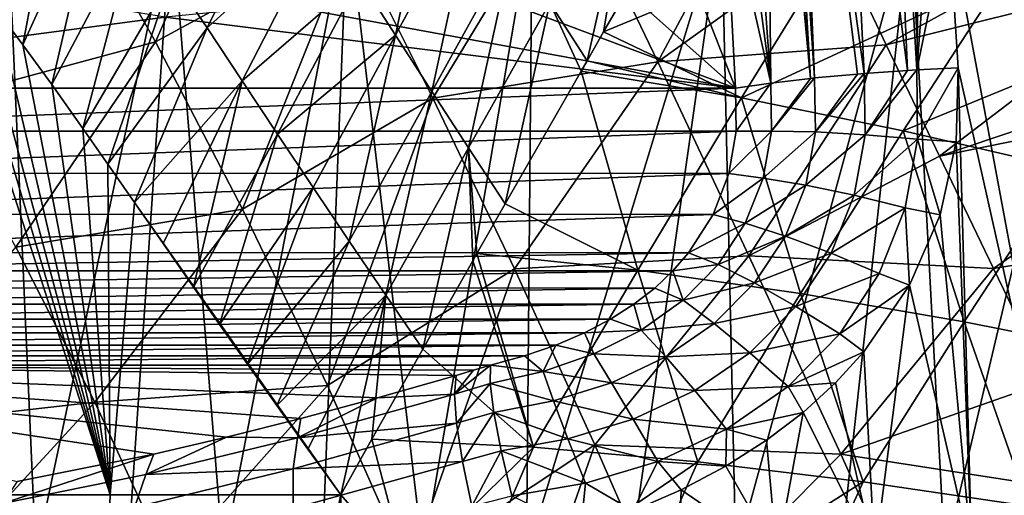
# Model space of a CAD drawing. Header units: metres. Extents: x -62 to 150, y -92 to 92.
# Tile 482 of 656: x -4.77 to 1.83, y 47.42 to 50.61. Entities that reach past the tile are written whole.
import ezdxf

# ---------------------------------------------------------------- set-up
doc = ezdxf.new("R2010")
doc.units = ezdxf.units.M
doc.layers.add('solid_500615', color=7, linetype='CONTINUOUS')

msp = doc.modelspace()

# ---------------------------------------------------------------- linework, layer by layer
at = {"layer": 'solid_500615'}
for points in [[(1.013148, 54.182587, -8.265422), (1.245971, 50.272236, -8.52552), (1.30519, 54.371986, -8.239144)], [(1.245971, 50.272236, -8.52552), (1.402674, 52.284706, -8.355232), (1.30519, 54.371986, -8.239144)], [(1.013148, 54.182587, -8.265422), (0.710755, 53.936958, -8.231512), (1.184412, 50.268528, -8.523951)], [(1.013148, 54.182587, -8.265422), (1.184412, 50.268528, -8.523951), (1.245971, 50.272236, -8.52552)], [(0.710755, 53.936958, -8.231512), (0.416454, 53.65292, -8.131313), (0.892798, 50.248058, -8.481494)], [(0.710755, 53.936958, -8.231512), (0.892798, 50.248058, -8.481494), (1.184412, 50.268528, -8.523951)], [(0.416454, 53.65292, -8.131313), (0.34138, 53.468693, -8.096354), (0.56043, 50.218277, -8.355413)], [(0.416454, 53.65292, -8.131313), (0.848548, 50.244514, -8.469791), (0.892798, 50.248058, -8.481494)], [(0.416454, 53.65292, -8.131313), (0.56043, 50.218277, -8.355413), (0.848548, 50.244514, -8.469791)], [(0.34138, 53.468693, -8.096354), (0.268257, 53.285809, -8.055845), (0.533986, 50.215565, -8.341236)], [(0.34138, 53.468693, -8.096354), (0.533986, 50.215565, -8.341236), (0.56043, 50.218277, -8.355413)], [(0.049797, 53.225864, -7.876814), (0.267664, 50.184582, -8.154412), (0.231378, 53.44949, -8.0255)], [(0.533986, 50.215565, -8.341236), (0.249736, 53.368855, -8.040702), (0.231378, 53.44949, -8.0255)], [(0.267664, 50.184582, -8.154412), (0.533986, 50.215565, -8.341236), (0.231378, 53.44949, -8.0255)], [(0.533986, 50.215565, -8.341236), (0.268257, 53.285809, -8.055845), (0.249736, 53.368855, -8.040702)], [(0.049797, 53.225864, -7.876814), (-0.109648, 52.999348, -7.688917), (0.267664, 50.184582, -8.154412)], [(0.267664, 50.184582, -8.154412), (-0.109648, 52.999348, -7.688917), (-0.043856, 51.552643, -7.782877)], [(1.245971, 50.272236, -8.52552), (1.458846, 51.29966, -8.422899), (1.402674, 52.284706, -8.355232)], [(-3.085599, 52.204002, -14.165215), (-3.858089, 50.460487, -13.523908), (-4.450882, 51.504864, -14.152451)], [(-3.085599, 52.204002, -14.165215), (-2.544218, 51.174686, -13.556863), (-3.858089, 50.460487, -13.523908)], [(0.031869, 50.14901, -7.891024), (-0.748988, 52.147213, -6.775845), (-1.452084, 51.472713, -5.771719)], [(0.031869, 50.14901, -7.891024), (-0.043856, 51.552643, -7.782877), (-0.748988, 52.147213, -6.775845)], [(-4.469901, 51.908867, 10.995958), (-4.925677, 50.679478, 10.848413), (-4.746583, 50.439903, 10.952049)], [(-4.225344, 51.58363, 11.120434), (-4.469901, 51.908867, 10.995958), (-4.746583, 50.439903, 10.952049)], [(-1.954065, 51.90173, 12.181271), (-2.489429, 50.881371, 11.870982), (-2.247622, 50.504417, 11.951022)], [(-1.706663, 51.50692, 12.243981), (-1.954065, 51.90173, 12.181271), (-2.247622, 50.504417, 11.951022)], [(0.351945, 51.898689, -12.849469), (-0.490679, 50.325504, -12.795632), (-1.091128, 51.578316, -13.283378)], [(0.351945, 51.898689, -12.849469), (0.692469, 51.175976, -12.57842), (-0.490679, 50.325504, -12.795632)], [(2.491004, 51.878216, 14.198693), (1.832152, 50.903801, 13.554794), (2.907229, 50.584183, 13.850957)], [(-2.975327, 51.633179, 11.697918), (-3.747657, 50.903011, 11.350934), (-3.511456, 50.553238, 11.458801)], [(-2.731452, 51.257927, 11.786852), (-2.975327, 51.633179, 11.697918), (-3.511456, 50.553238, 11.458801)], [(-0.666363, 51.652309, 12.713816), (-1.213002, 50.722706, 12.358056), (-0.964288, 50.333565, 12.410049)], [(-0.666363, 51.652309, 12.713816), (-0.964288, 50.333565, 12.410049), (-0.853261, 50.526653, 12.470955)], [(-0.666363, 51.652309, 12.713816), (-0.853261, 50.526653, 12.470955), (-0.425349, 51.267735, 12.745864)], [(-4.225344, 51.58363, 11.120434), (-4.746583, 50.439903, 10.952049), (-4.553342, 50.174183, 11.061031)], [(-3.985123, 51.247356, 11.238434), (-4.225344, 51.58363, 11.120434), (-4.553342, 50.174183, 11.061031)], [(-1.091128, 51.578316, -13.283378), (-1.997383, 50.082115, -13.077528), (-2.544218, 51.174686, -13.556863)], [(-1.091128, 51.578316, -13.283378), (-0.490679, 50.325504, -12.795632), (-1.997383, 50.082115, -13.077528)], [(0.267664, 50.184582, -8.154412), (-0.043856, 51.552643, -7.782877), (0.031869, 50.14901, -7.891024)], [(-4.450882, 51.504864, -14.152451), (-5.3471, 50.059067, -13.492128), (-5.915849, 50.962948, -14.077166)], [(-4.450882, 51.504864, -14.152451), (-3.858089, 50.460487, -13.523908), (-5.3471, 50.059067, -13.492128)], [(-1.706663, 51.50692, 12.243981), (-2.247622, 50.504417, 11.951022), (-2.004775, 50.127628, 12.027406)], [(-1.460055, 51.113869, 12.302802), (-1.706663, 51.50692, 12.243981), (-2.004775, 50.127628, 12.027406)], [(0.031869, 50.14901, -7.891024), (-1.452084, 51.472713, -5.771719), (-2.204866, 50.987991, -4.696635)], [(-0.320895, 51.447865, 12.82296), (-0.425349, 51.267735, 12.745864), (-0.853261, 50.526653, 12.470955)], [(0.754683, 51.194382, 13.2107), (-0.320895, 51.447865, 12.82296), (-0.853261, 50.526653, 12.470955)], [(2.784778, 51.403328, -11.766229), (1.041736, 50.440044, -12.358892), (0.692469, 51.175976, -12.57842)], [(2.784778, 51.403328, -11.766229), (3.025842, 50.935818, -11.64985), (1.041736, 50.440044, -12.358892)], [(-4.848796, 51.310398, 7.039004), (-4.659676, 47.019325, 7.687051), (-5.247125, 47.019325, 7.2987)], [(-3.750656, 51.310398, 7.680559), (-4.659676, 47.019325, 7.687051), (-4.848796, 51.310398, 7.039004)], [(-3.750656, 51.310398, 7.680559), (-4.04363, 47.019325, 8.028225), (-4.659676, 47.019325, 7.687051)], [(-3.750656, 51.310398, 7.680559), (-3.402767, 47.019325, 8.320127), (-4.04363, 47.019325, 8.028225)], [(-2.569476, 51.310398, 8.152067), (-3.402767, 47.019325, 8.320127), (-3.750656, 51.310398, 7.680559)], [(-2.569476, 51.310398, 8.152067), (-2.74102, 47.019325, 8.560966), (-3.402767, 47.019325, 8.320127)], [(-2.569476, 51.310398, 8.152067), (-2.062451, 47.019325, 8.749265), (-2.74102, 47.019325, 8.560966)], [(-1.331408, 51.310398, 8.443089), (-2.062451, 47.019325, 8.749265), (-2.569476, 51.310398, 8.152067)], [(-1.331408, 51.310398, 8.443089), (-1.371224, 47.019325, 8.883866), (-2.062451, 47.019325, 8.749265)], [(-0.063862, 51.310398, 8.547182), (-0.671582, 47.019325, 8.963945), (-1.371224, 47.019325, 8.883866)], [(-0.063862, 51.310398, 8.547182), (-1.371224, 47.019325, 8.883866), (-1.331408, 51.310398, 8.443089)], [(-0.063862, 51.310398, 8.547182), (0.032182, 47.019325, 8.98901), (-0.671582, 47.019325, 8.963945)], [(1.205097, 51.310398, 8.462041), (0.032182, 47.019325, 8.98901), (-0.063862, 51.310398, 8.547182)], [(1.205097, 51.310398, 8.462041), (0.735749, 47.019325, 8.958907), (0.032182, 47.019325, 8.98901)], [(1.205097, 51.310398, 8.462041), (1.4348, 47.019325, 8.87382), (0.735749, 47.019325, 8.958907)], [(2.447375, 51.310398, 8.189551), (1.4348, 47.019325, 8.87382), (1.205097, 51.310398, 8.462041)], [(1.245971, 50.272236, -8.52552), (1.524213, 50.286366, -8.500912), (1.458846, 51.29966, -8.422899)], [(2.447375, 51.310398, 8.189551), (2.125046, 47.019325, 8.734273), (1.4348, 47.019325, 8.87382)], [(2.693384, 51.310398, -8.111972), (1.458846, 51.29966, -8.422899), (2.257066, 47.019325, -8.701092)], [(1.458846, 51.29966, -8.422899), (1.524213, 50.286366, -8.500912), (2.257066, 47.019325, -8.701092)], [(-7.344656, 51.234447, 2.643744), (-7.404238, 50.149006, 2.728837), (-4.592175, 50.759132, -1.287206)], [(-5.392273, 51.258167, 10.566984), (-5.634453, 47.425259, 10.893061), (-4.160687, 47.425251, 11.53666)], [(-5.247349, 51.087563, 10.656065), (-5.392273, 51.258167, 10.566984), (-4.160687, 47.425251, 11.53666)], [(-3.985123, 51.247356, 11.238434), (-4.553342, 50.174183, 11.061031), (-4.344553, 49.880123, 11.175494)], [(-3.747657, 50.903011, 11.350934), (-3.985123, 51.247356, 11.238434), (-4.344553, 49.880123, 11.175494)], [(-2.731452, 51.257927, 11.786852), (-3.511456, 50.553238, 11.458801), (-3.275413, 50.199413, 11.562465)], [(-2.489429, 50.881371, 11.870982), (-2.731452, 51.257927, 11.786852), (-3.275413, 50.199413, 11.562465)], [(-2.544218, 51.174686, -13.556863), (-3.273324, 49.33989, -13.035597), (-3.858089, 50.460487, -13.523908)], [(-2.544218, 51.174686, -13.556863), (-1.997383, 50.082115, -13.077528), (-3.273324, 49.33989, -13.035597)], [(0.754683, 51.194382, 13.2107), (-0.853261, 50.526653, 12.470955), (0.071531, 50.084949, 12.735274)], [(0.692469, 51.175976, -12.57842), (1.041736, 50.440044, -12.358892), (-0.490679, 50.325504, -12.795632)], [(1.832152, 50.903801, 13.554794), (0.754683, 51.194382, 13.2107), (0.071531, 50.084949, 12.735274)], [(-1.460055, 51.113869, 12.302802), (-2.004775, 50.127628, 12.027406), (-1.760016, 49.751244, 12.100284)], [(-1.213002, 50.722706, 12.358056), (-1.460055, 51.113869, 12.302802), (-1.760016, 49.751244, 12.100284)], [(-5.092513, 50.895443, 10.749612), (-5.247349, 51.087563, 10.656065), (-4.160687, 47.425251, 11.53666)], [(0.031869, 50.14901, -7.891024), (-2.204866, 50.987991, -4.696635), (-2.990662, 50.703857, -3.574402)], [(-4.925677, 50.679478, 10.848413), (-5.092513, 50.895443, 10.749612), (-4.160687, 47.425251, 11.53666)], [(-3.747657, 50.903011, 11.350934), (-4.344553, 49.880123, 11.175494), (-4.177212, 49.641071, 11.26469)], [(-3.511456, 50.553238, 11.458801), (-3.747657, 50.903011, 11.350934), (-4.177212, 49.641071, 11.26469)], [(1.832152, 50.903801, 13.554794), (0.071531, 50.084949, 12.735274), (1.154933, 49.8652, 13.044657)], [(3.025842, 50.935818, -11.64985), (1.39831, 49.69397, -12.191533), (1.041736, 50.440044, -12.358892)], [(2.907229, 50.584183, 13.850957), (1.832152, 50.903801, 13.554794), (1.154933, 49.8652, 13.044657)], [(3.025842, 50.935818, -11.64985), (3.333785, 50.346691, -11.532479), (1.39831, 49.69397, -12.191533)], [(-2.489429, 50.881371, 11.870982), (-3.275413, 50.199413, 11.562465), (-3.038512, 49.842587, 11.662246)], [(-2.247622, 50.504417, 11.951022), (-2.489429, 50.881371, 11.870982), (-3.038512, 49.842587, 11.662246)], [(-7.404238, 50.149006, 2.728837), (-3.792647, 50.626839, -2.42905), (-4.592175, 50.759132, -1.287206)], [(0.031869, 50.14901, -7.891024), (-2.990662, 50.703857, -3.574402), (-3.792647, 50.626839, -2.42905)], [(-1.213002, 50.722706, 12.358056), (-1.760016, 49.751244, 12.100284), (-1.512493, 49.375481, 12.169793)], [(-1.213002, 50.722706, 12.358056), (-1.512493, 49.375481, 12.169793), (-1.004531, 50.263496, 12.389009)], [(-1.213002, 50.722706, 12.358056), (-1.004531, 50.263496, 12.389009), (-0.964288, 50.333565, 12.410049)], [(-4.746583, 50.439903, 10.952049), (-4.925677, 50.679478, 10.848413), (-4.160687, 47.425251, 11.53666)], [(-7.404238, 50.149006, 2.728837), (0.031869, 50.14901, -7.891024), (-3.792647, 50.626839, -2.42905)], [(2.907229, 50.584183, 13.850957), (1.154933, 49.8652, 13.044657), (2.23907, 49.613247, 13.311313)], [(-3.511456, 50.553238, 11.458801), (-4.177212, 49.641071, 11.26469), (-3.997757, 49.383743, 11.357669)], [(-3.275413, 50.199413, 11.562465), (-3.511456, 50.553238, 11.458801), (-3.997757, 49.383743, 11.357669)], [(-2.247622, 50.504417, 11.951022), (-3.038512, 49.842587, 11.662246), (-2.799751, 49.483799, 11.758458)], [(-2.247622, 50.504417, 11.951022), (-2.799751, 49.483799, 11.758458), (-2.55837, 49.123718, 11.851255)], [(-2.004775, 50.127628, 12.027406), (-2.247622, 50.504417, 11.951022), (-2.55837, 49.123718, 11.851255)], [(-0.853261, 50.526653, 12.470955), (-0.964288, 50.333565, 12.410049), (0.071531, 50.084949, 12.735274)], [(-3.858089, 50.460487, -13.523908), (-4.794554, 49.083412, -13.018532), (-5.3471, 50.059067, -13.492128)], [(-3.858089, 50.460487, -13.523908), (-3.273324, 49.33989, -13.035597), (-4.794554, 49.083412, -13.018532)], [(-4.553342, 50.174183, 11.061031), (-4.746583, 50.439903, 10.952049), (-4.160687, 47.425251, 11.53666)], [(1.041736, 50.440044, -12.358892), (0.121205, 49.025799, -12.470114), (-0.490679, 50.325504, -12.795632)], [(1.041736, 50.440044, -12.358892), (1.39831, 49.69397, -12.191533), (0.121205, 49.025799, -12.470114)], [(-0.490679, 50.325504, -12.795632), (-1.451364, 48.939381, -12.731267), (-1.997383, 50.082115, -13.077528)], [(-0.490679, 50.325504, -12.795632), (0.121205, 49.025799, -12.470114), (-1.451364, 48.939381, -12.731267)], [(-0.964288, 50.333565, 12.410049), (-1.004531, 50.263496, 12.389009), (0.071531, 50.084949, 12.735274)], [(3.333785, 50.346691, -11.532479), (3.456227, 50.114864, -11.495158), (1.39831, 49.69397, -12.191533)], [(-1.004531, 50.263496, 12.389009), (-1.512493, 49.375481, 12.169793), (-0.623965, 48.93029, 12.408071)], [(0.071531, 50.084949, 12.735274), (-1.004531, 50.263496, 12.389009), (-0.623965, 48.93029, 12.408071)], [(0.566645, 49.85659, -8.398574), (0.848548, 50.244514, -8.469791), (0.56043, 50.218277, -8.355413)], [(0.566645, 49.85659, -8.398574), (0.892798, 50.248058, -8.481494), (0.848548, 50.244514, -8.469791)], [(0.899324, 49.838165, -8.526026), (0.892798, 50.248058, -8.481494), (0.566645, 49.85659, -8.398574)], [(0.899324, 49.838165, -8.526026), (1.184412, 50.268528, -8.523951), (0.892798, 50.248058, -8.481494)], [(0.899324, 49.838165, -8.526026), (1.245971, 50.272236, -8.52552), (1.184412, 50.268528, -8.523951)], [(1.251846, 49.808289, -8.571791), (1.245971, 50.272236, -8.52552), (0.899324, 49.838165, -8.526026)], [(1.251846, 49.808289, -8.571791), (1.524213, 50.286366, -8.500912), (1.245971, 50.272236, -8.52552)], [(1.251846, 49.808289, -8.571791), (1.511214, 49.790787, -8.550728), (1.524213, 50.286366, -8.500912)], [(1.524213, 50.286366, -8.500912), (1.511214, 49.790787, -8.550728), (1.61497, 47.019325, -8.842806)], [(1.524213, 50.286366, -8.500912), (1.61497, 47.019325, -8.842806), (2.257066, 47.019325, -8.701092)], [(-4.344553, 49.880123, 11.175494), (-4.553342, 50.174183, 11.061031), (-4.160687, 47.425251, 11.53666)], [(-3.275413, 50.199413, 11.562465), (-3.997757, 49.383743, 11.357669), (-3.806717, 49.109024, 11.453659)], [(-3.275413, 50.199413, 11.562465), (-3.806717, 49.109024, 11.453659), (-3.602936, 48.816017, 11.552649)], [(-3.038512, 49.842587, 11.662246), (-3.275413, 50.199413, 11.562465), (-3.602936, 48.816017, 11.552649)], [(0.267664, 50.184582, -8.154412), (0.031869, 50.14901, -7.891024), (0.035456, 49.861801, -7.932291)], [(0.272625, 49.862514, -8.196644), (0.267664, 50.184582, -8.154412), (0.035456, 49.861801, -7.932291)], [(0.272625, 49.862514, -8.196644), (0.533986, 50.215565, -8.341236), (0.267664, 50.184582, -8.154412)], [(0.272625, 49.862514, -8.196644), (0.56043, 50.218277, -8.355413), (0.533986, 50.215565, -8.341236)], [(0.566645, 49.85659, -8.398574), (0.56043, 50.218277, -8.355413), (0.272625, 49.862514, -8.196644)], [(-7.441608, 49.862926, 2.746349), (0.031869, 50.14901, -7.891024), (-7.404238, 50.149006, 2.728837)], [(-7.441608, 49.862926, 2.746349), (0.035456, 49.861801, -7.932291), (0.031869, 50.14901, -7.891024)], [(-2.004775, 50.127628, 12.027406), (-2.55837, 49.123718, 11.851255), (-2.31386, 48.762669, 11.940636)], [(-1.760016, 49.751244, 12.100284), (-2.004775, 50.127628, 12.027406), (-2.31386, 48.762669, 11.940636)], [(3.456227, 50.114864, -11.495158), (1.760725, 48.940784, -12.0768), (1.39831, 49.69397, -12.191533)], [(3.456227, 50.114864, -11.495158), (3.897436, 49.290291, -11.402811), (1.760725, 48.940784, -12.0768)], [(-1.997383, 50.082115, -13.077528), (-2.704348, 48.158012, -12.693896), (-3.273324, 49.33989, -13.035597)], [(-1.997383, 50.082115, -13.077528), (-1.451364, 48.939381, -12.731267), (-2.704348, 48.158012, -12.693896)], [(0.071531, 50.084949, 12.735274), (-0.623965, 48.93029, 12.408071), (0.467498, 48.774815, 12.67523)], [(1.154933, 49.8652, 13.044657), (0.071531, 50.084949, 12.735274), (0.467498, 48.774815, 12.67523)], [(-7.441608, 49.862926, 2.746349), (-7.493969, 49.579945, 2.712857), (0.035456, 49.861801, -7.932291)], [(-7.493969, 49.579945, 2.712857), (-0.014455, 49.57774, -7.970139), (0.035456, 49.861801, -7.932291)], [(-4.177212, 49.641071, 11.26469), (-4.344553, 49.880123, 11.175494), (-4.160687, 47.425251, 11.53666)], [(-3.038512, 49.842587, 11.662246), (-3.602936, 48.816017, 11.552649), (-3.428167, 48.566143, 11.634656)], [(-2.799751, 49.483799, 11.758458), (-3.038512, 49.842587, 11.662246), (-3.428167, 48.566143, 11.634656)], [(0.272625, 49.862514, -8.196644), (0.035456, 49.861801, -7.932291), (-0.014455, 49.57774, -7.970139)], [(0.215576, 49.545952, -8.238751), (0.272625, 49.862514, -8.196644), (-0.014455, 49.57774, -7.970139)], [(0.566645, 49.85659, -8.398574), (0.272625, 49.862514, -8.196644), (0.215576, 49.545952, -8.238751)], [(0.502308, 49.499584, -8.445862), (0.566645, 49.85659, -8.398574), (0.215576, 49.545952, -8.238751)], [(1.154933, 49.8652, 13.044657), (0.467498, 48.774815, 12.67523), (1.562755, 48.58461, 12.904775)], [(0.899324, 49.838165, -8.526026), (0.566645, 49.85659, -8.398574), (0.502308, 49.499584, -8.445862)], [(0.826177, 49.432533, -8.579549), (0.899324, 49.838165, -8.526026), (0.502308, 49.499584, -8.445862)], [(1.251846, 49.808289, -8.571791), (0.899324, 49.838165, -8.526026), (0.826177, 49.432533, -8.579549)], [(2.23907, 49.613247, 13.311313), (1.154933, 49.8652, 13.044657), (1.562755, 48.58461, 12.904775)], [(1.168866, 49.348595, -8.632254), (1.251846, 49.808289, -8.571791), (0.826177, 49.432533, -8.579549)], [(1.168866, 49.348595, -8.632254), (1.402848, 49.301762, -8.618313), (1.251846, 49.808289, -8.571791)], [(1.251846, 49.808289, -8.571791), (1.402848, 49.301762, -8.618313), (1.511214, 49.790787, -8.550728)], [(1.511214, 49.790787, -8.550728), (1.402848, 49.301762, -8.618313), (1.61497, 47.019325, -8.842806)], [(-1.760016, 49.751244, 12.100284), (-2.31386, 48.762669, 11.940636), (-2.065725, 48.400955, 12.026588)], [(-1.760016, 49.751244, 12.100284), (-2.065725, 48.400955, 12.026588), (-1.730025, 48.993202, 12.101723)], [(-1.760016, 49.751244, 12.100284), (-1.730025, 48.993202, 12.101723), (-1.702633, 49.041405, 12.109452)], [(-1.760016, 49.751244, 12.100284), (-1.702633, 49.041405, 12.109452), (-1.512493, 49.375481, 12.169793)], [(-3.997757, 49.383743, 11.357669), (-4.177212, 49.641071, 11.26469), (-4.160687, 47.425251, 11.53666)], [(1.39831, 49.69397, -12.191533), (1.760725, 48.940784, -12.0768), (0.121205, 49.025799, -12.470114)], [(-7.493969, 49.579945, 2.712857), (-7.558691, 49.306404, 2.624855), (-0.014455, 49.57774, -7.970139)], [(-7.558691, 49.306404, 2.624855), (-0.12003, 49.30368, -8.000867), (-0.014455, 49.57774, -7.970139)], [(0.215576, 49.545952, -8.238751), (-0.014455, 49.57774, -7.970139), (-0.12003, 49.30368, -8.000867)], [(2.23907, 49.613247, 13.311313), (1.562755, 48.58461, 12.904775), (2.655823, 48.367596, 13.091365)], [(0.09596, 49.244904, -8.27646), (0.215576, 49.545952, -8.238751), (-0.12003, 49.30368, -8.000867)], [(0.502308, 49.499584, -8.445862), (0.215576, 49.545952, -8.238751), (0.09596, 49.244904, -8.27646)], [(-2.799751, 49.483799, 11.758458), (-3.428167, 48.566143, 11.634656), (-3.241666, 48.301517, 11.719215)], [(-2.55837, 49.123718, 11.851255), (-2.799751, 49.483799, 11.758458), (-3.241666, 48.301517, 11.719215)], [(0.366042, 49.158642, -8.492958), (0.502308, 49.499584, -8.445862), (0.09596, 49.244904, -8.27646)], [(0.826177, 49.432533, -8.579549), (0.502308, 49.499584, -8.445862), (0.366042, 49.158642, -8.492958)], [(-3.997757, 49.383743, 11.357669), (-4.160687, 47.425251, 11.53666), (-2.61533, 47.425236, 11.981901)], [(-3.806717, 49.109024, 11.453659), (-3.997757, 49.383743, 11.357669), (-2.61533, 47.425236, 11.981901)], [(-1.512493, 49.375481, 12.169793), (-1.702633, 49.041405, 12.109452), (-0.623965, 48.93029, 12.408071)], [(0.67136, 49.044155, -8.637629), (0.826177, 49.432533, -8.579549), (0.366042, 49.158642, -8.492958)], [(1.168866, 49.348595, -8.632254), (0.826177, 49.432533, -8.579549), (0.67136, 49.044155, -8.637629)], [(-3.273324, 49.33989, -13.035597), (-4.265098, 48.046616, -12.663771), (-4.794554, 49.083412, -13.018532)], [(-3.273324, 49.33989, -13.035597), (-2.704348, 48.158012, -12.693896), (-4.265098, 48.046616, -12.663771)], [(0.994646, 48.907913, -8.702291), (1.168866, 49.348595, -8.632254), (0.67136, 49.044155, -8.637629)], [(0.994646, 48.907913, -8.702291), (1.197252, 48.828964, -8.698848), (1.168866, 49.348595, -8.632254)], [(1.168866, 49.348595, -8.632254), (1.197252, 48.828964, -8.698848), (1.402848, 49.301762, -8.618313)], [(-7.558691, 49.306404, 2.624855), (-7.631117, 49.048538, 2.477541), (-0.12003, 49.30368, -8.000867)], [(-7.631117, 49.048538, 2.477541), (-0.283705, 49.046196, -8.018348), (-0.12003, 49.30368, -8.000867)], [(0.09596, 49.244904, -8.27646), (-0.12003, 49.30368, -8.000867), (-0.283705, 49.046196, -8.018348)], [(-0.084347, 48.96944, -8.30326), (0.09596, 49.244904, -8.27646), (-0.283705, 49.046196, -8.018348)], [(0.366042, 49.158642, -8.492958), (0.09596, 49.244904, -8.27646), (-0.084347, 48.96944, -8.30326)], [(1.402848, 49.301762, -8.618313), (1.197252, 48.828964, -8.698848), (1.61497, 47.019325, -8.842806)], [(1.760725, 48.940784, -12.0768), (3.897436, 49.290291, -11.402811), (2.127515, 48.183533, -12.015159)], [(-2.55837, 49.123718, 11.851255), (-3.241666, 48.301517, 11.719215), (-3.044173, 48.023129, 11.805547)], [(-2.31386, 48.762669, 11.940636), (-2.55837, 49.123718, 11.851255), (-3.044173, 48.023129, 11.805547)], [(0.159276, 48.846043, -8.532757), (0.366042, 49.158642, -8.492958), (-0.084347, 48.96944, -8.30326)], [(0.67136, 49.044155, -8.637629), (0.366042, 49.158642, -8.492958), (0.159276, 48.846043, -8.532757)], [(-7.631117, 49.048538, 2.477541), (-7.667903, 48.926968, 2.378763), (-0.283705, 49.046196, -8.018348)], [(-7.667903, 48.926968, 2.378763), (-0.389033, 48.925102, -8.019053), (-0.283705, 49.046196, -8.018348)], [(-4.794554, 49.083412, -13.018532), (-4.265098, 48.046616, -12.663771), (-5.784439, 47.873081, -12.476257)], [(-3.602936, 48.816017, 11.552649), (-3.806717, 49.109024, 11.453659), (-2.61533, 47.425236, 11.981901)], [(-0.084347, 48.96944, -8.30326), (-0.283705, 49.046196, -8.018348), (-0.389033, 48.925102, -8.019053)], [(0.43611, 48.687618, -8.692487), (0.67136, 49.044155, -8.637629), (0.159276, 48.846043, -8.532757)], [(0.994646, 48.907913, -8.702291), (0.67136, 49.044155, -8.637629), (0.43611, 48.687618, -8.692487)], [(-1.730025, 48.993202, 12.101723), (-2.065725, 48.400955, 12.026588), (-1.323115, 47.745094, 12.231558)], [(-1.702633, 49.041405, 12.109452), (-1.730025, 48.993202, 12.101723), (-1.323115, 47.745094, 12.231558)], [(-0.623965, 48.93029, 12.408071), (-1.702633, 49.041405, 12.109452), (-1.323115, 47.745094, 12.231558)], [(0.121205, 49.025799, -12.470114), (-0.91249, 47.760342, -12.520527), (-1.451364, 48.939381, -12.731267)], [(0.121205, 49.025799, -12.470114), (0.736239, 47.69685, -12.310805), (-0.91249, 47.760342, -12.520527)], [(1.760725, 48.940784, -12.0768), (0.736239, 47.69685, -12.310805), (0.121205, 49.025799, -12.470114)], [(-7.667903, 48.926968, 2.378763), (-7.70418, 48.811493, 2.262727), (-0.389033, 48.925102, -8.019053)], [(-7.70418, 48.811493, 2.262727), (-0.510221, 48.810188, -8.013358), (-0.389033, 48.925102, -8.019053)], [(-1.451364, 48.939381, -12.731267), (-2.158596, 46.931732, -12.501181), (-2.704348, 48.158012, -12.693896)], [(-1.451364, 48.939381, -12.731267), (-0.91249, 47.760342, -12.520527), (-2.158596, 46.931732, -12.501181)], [(-0.623965, 48.93029, 12.408071), (-1.323115, 47.745094, 12.231558), (-0.221585, 47.64661, 12.449581)], [(0.467498, 48.774815, 12.67523), (-0.623965, 48.93029, 12.408071), (-0.221585, 47.64661, 12.449581)], [(-0.319974, 48.728317, -8.311801), (-0.389033, 48.925102, -8.019053), (-0.510221, 48.810188, -8.013358)], [(-0.319974, 48.728317, -8.311801), (-0.084347, 48.96944, -8.30326), (-0.389033, 48.925102, -8.019053)], [(0.159276, 48.846043, -8.532757), (-0.084347, 48.96944, -8.30326), (-0.319974, 48.728317, -8.311801)], [(1.760725, 48.940784, -12.0768), (2.127515, 48.183533, -12.015159), (0.736239, 47.69685, -12.310805)], [(-0.111996, 48.573269, -8.556665), (0.159276, 48.846043, -8.532757), (-0.319974, 48.728317, -8.311801)], [(0.43611, 48.687618, -8.692487), (0.159276, 48.846043, -8.532757), (-0.111996, 48.573269, -8.556665)], [(0.730498, 48.503124, -8.773415), (0.994646, 48.907913, -8.702291), (0.43611, 48.687618, -8.692487)], [(0.730498, 48.503124, -8.773415), (1.197252, 48.828964, -8.698848), (0.994646, 48.907913, -8.702291)], [(-7.70418, 48.811493, 2.262727), (-7.736952, 48.703003, 2.125996), (-0.510221, 48.810188, -8.013358)], [(-7.736952, 48.703003, 2.125996), (-0.64966, 48.702118, -7.997319), (-0.510221, 48.810188, -8.013358)], [(-3.428167, 48.566143, 11.634656), (-3.602936, 48.816017, 11.552649), (-2.61533, 47.425236, 11.981901)], [(-0.319974, 48.728317, -8.311801), (-0.510221, 48.810188, -8.013358), (-0.64966, 48.702118, -7.997319)], [(0.730498, 48.503124, -8.773415), (0.892012, 48.384109, -8.783882), (1.197252, 48.828964, -8.698848)], [(1.197252, 48.828964, -8.698848), (0.892012, 48.384109, -8.783882), (0.964232, 47.019325, -8.937202)], [(1.197252, 48.828964, -8.698848), (0.964232, 47.019325, -8.937202), (1.61497, 47.019325, -8.842806)], [(-2.31386, 48.762669, 11.940636), (-3.044173, 48.023129, 11.805547), (-2.835481, 47.731026, 11.893247)], [(-2.31386, 48.762669, 11.940636), (-2.835481, 47.731026, 11.893247), (-2.61533, 47.425236, 11.981901)], [(-2.31386, 48.762669, 11.940636), (-2.61533, 47.425236, 11.981901), (-2.406503, 47.79689, 11.98737)], [(-2.31386, 48.762669, 11.940636), (-2.406503, 47.79689, 11.98737), (-2.065725, 48.400955, 12.026588)], [(-0.60213, 48.527618, -8.295171), (-0.319974, 48.728317, -8.311801), (-0.64966, 48.702118, -7.997319)], [(-0.111996, 48.573269, -8.556665), (-0.319974, 48.728317, -8.311801), (-0.60213, 48.527618, -8.295171)], [(0.467498, 48.774815, 12.67523), (-0.221585, 47.64661, 12.449581), (0.886691, 47.511543, 12.634947)], [(1.562755, 48.58461, 12.904775), (0.467498, 48.774815, 12.67523), (0.886691, 47.511543, 12.634947)], [(-7.736952, 48.703003, 2.125996), (-7.766867, 48.601978, 1.969729), (-0.64966, 48.702118, -7.997319)], [(-7.766867, 48.601978, 1.969729), (-0.806502, 48.601387, -7.971958), (-0.64966, 48.702118, -7.997319)], [(-0.60213, 48.527618, -8.295171), (-0.64966, 48.702118, -7.997319), (-0.806502, 48.601387, -7.971958)], [(0.127256, 48.377102, -8.734235), (0.43611, 48.687618, -8.692487), (-0.111996, 48.573269, -8.556665)], [(0.730498, 48.503124, -8.773415), (0.43611, 48.687618, -8.692487), (0.127256, 48.377102, -8.734235)], [(-7.766867, 48.601978, 1.969729), (-7.79118, 48.509888, 1.792498), (-0.806502, 48.601387, -7.971958)], [(-7.79118, 48.509888, 1.792498), (-0.98112, 48.509518, -7.934196), (-0.806502, 48.601387, -7.971958)], [(-0.60213, 48.527618, -8.295171), (-0.806502, 48.601387, -7.971958), (-0.98112, 48.509518, -7.934196)], [(1.562755, 48.58461, 12.904775), (0.886691, 47.511543, 12.634947), (1.994145, 47.34816, 12.781815)], [(2.655823, 48.367596, 13.091365), (1.562755, 48.58461, 12.904775), (1.994145, 47.34816, 12.781815)], [(-3.241666, 48.301517, 11.719215), (-3.428167, 48.566143, 11.634656), (-2.61533, 47.425236, 11.981901)], [(-0.919169, 48.369549, -8.248506), (-0.60213, 48.527618, -8.295171), (-0.98112, 48.509518, -7.934196)], [(-0.437041, 48.348858, -8.556006), (-0.60213, 48.527618, -8.295171), (-0.919169, 48.369549, -8.248506)], [(-0.437041, 48.348858, -8.556006), (-0.111996, 48.573269, -8.556665), (-0.60213, 48.527618, -8.295171)], [(0.127256, 48.377102, -8.734235), (-0.111996, 48.573269, -8.556665), (-0.437041, 48.348858, -8.556006)], [(-7.79118, 48.509888, 1.792498), (-7.806479, 48.427891, 1.592436), (-0.98112, 48.509518, -7.934196)], [(-7.806479, 48.427891, 1.592436), (-1.174092, 48.427696, -7.880176), (-0.98112, 48.509518, -7.934196)], [(-0.919169, 48.369549, -8.248506), (-0.98112, 48.509518, -7.934196), (-1.174092, 48.427696, -7.880176)], [(0.384248, 48.150906, -8.834466), (0.730498, 48.503124, -8.773415), (0.127256, 48.377102, -8.734235)], [(0.384248, 48.150906, -8.834466), (0.892012, 48.384109, -8.783882), (0.730498, 48.503124, -8.773415)], [(-7.806479, 48.427891, 1.592436), (-7.813069, 48.356064, 1.370828), (-1.174092, 48.427696, -7.880176)], [(-7.813069, 48.356064, 1.370828), (-1.384328, 48.355988, -7.810636), (-1.174092, 48.427696, -7.880176)], [(-2.065725, 48.400955, 12.026588), (-2.406503, 47.79689, 11.98737), (-1.323115, 47.745094, 12.231558)], [(-1.259596, 48.252308, -8.169614), (-1.174092, 48.427696, -7.880176), (-1.384328, 48.355988, -7.810636)], [(-1.259596, 48.252308, -8.169614), (-0.919169, 48.369549, -8.248506), (-1.174092, 48.427696, -7.880176)], [(0.384248, 48.150906, -8.834466), (0.700834, 48.175392, -8.824558), (0.892012, 48.384109, -8.783882)], [(0.892012, 48.384109, -8.783882), (0.700834, 48.175392, -8.824558), (0.964232, 47.019325, -8.937202)], [(-7.813069, 48.356064, 1.370828), (-7.810441, 48.294651, 1.128276), (-1.384328, 48.355988, -7.810636)], [(-1.384328, 48.355988, -7.810636), (-7.810441, 48.294651, 1.128276), (-1.611096, 48.294651, -7.725307)], [(-1.259596, 48.252308, -8.169614), (-1.384328, 48.355988, -7.810636), (-1.611096, 48.294651, -7.725307)], [(-0.801055, 48.176434, -8.524199), (-0.919169, 48.369549, -8.248506), (-1.259596, 48.252308, -8.169614)], [(-0.801055, 48.176434, -8.524199), (-0.437041, 48.348858, -8.556006), (-0.919169, 48.369549, -8.248506)], [(-0.242432, 48.123466, -8.752409), (-0.437041, 48.348858, -8.556006), (-0.801055, 48.176434, -8.524199)], [(-0.242432, 48.123466, -8.752409), (0.127256, 48.377102, -8.734235), (-0.437041, 48.348858, -8.556006)], [(0.384248, 48.150906, -8.834466), (0.127256, 48.377102, -8.734235), (-0.242432, 48.123466, -8.752409)], [(-1.726211, 48.259903, -7.710845), (-1.611096, 48.294651, -7.725307), (-7.810441, 48.294651, 1.128276)], [(-1.841329, 48.225586, -7.694518), (-1.726211, 48.259903, -7.710845), (-7.810441, 48.294651, 1.128276)], [(-2.368825, 48.074146, -7.594669), (-1.841329, 48.225586, -7.694518), (-7.810441, 48.294651, 1.128276)], [(-2.882137, 47.935795, -7.458602), (-2.368825, 48.074146, -7.594669), (-7.810441, 48.294651, 1.128276)], [(-3.381895, 47.81041, -7.285928), (-2.882137, 47.935795, -7.458602), (-7.810441, 48.294651, 1.128276)], [(-3.869041, 47.697819, -7.076062), (-3.381895, 47.81041, -7.285928), (-7.810441, 48.294651, 1.128276)], [(-4.783958, 47.515148, -6.557678), (-3.869041, 47.697819, -7.076062), (-7.810441, 48.294651, 1.128276)], [(-3.044173, 48.023129, 11.805547), (-3.241666, 48.301517, 11.719215), (-2.61533, 47.425236, 11.981901)], [(-1.853673, 48.100529, -8.023817), (-1.611096, 48.294651, -7.725307), (-1.726211, 48.259903, -7.710845)], [(-1.853673, 48.100529, -8.023817), (-1.612837, 48.171432, -8.058548), (-1.611096, 48.294651, -7.725307)], [(-1.853673, 48.100529, -8.023817), (-1.726211, 48.259903, -7.710845), (-1.841329, 48.225586, -7.694518)], [(-1.612837, 48.171432, -8.058548), (-1.259596, 48.252308, -8.169614), (-1.611096, 48.294651, -7.725307)], [(-1.189341, 48.054104, -8.457768), (-1.259596, 48.252308, -8.169614), (-1.612837, 48.171432, -8.058548)], [(-1.189341, 48.054104, -8.457768), (-0.801055, 48.176434, -8.524199), (-1.259596, 48.252308, -8.169614)], [(-1.853673, 48.100529, -8.023817), (-1.841329, 48.225586, -7.694518), (-2.368825, 48.074146, -7.594669)], [(-2.704348, 48.158012, -12.693896), (-3.764751, 46.961403, -12.430965), (-4.265098, 48.046616, -12.663771)], [(-2.704348, 48.158012, -12.693896), (-2.158596, 46.931732, -12.501181), (-3.764751, 46.961403, -12.430965)], [(-1.853673, 48.100529, -8.023817), (-1.83981, 47.904636, -8.318267), (-1.612837, 48.171432, -8.058548)], [(-1.83981, 47.904636, -8.318267), (-1.588517, 47.976192, -8.356139), (-1.612837, 48.171432, -8.058548)], [(-1.588517, 47.976192, -8.356139), (-1.189341, 48.054104, -8.457768), (-1.612837, 48.171432, -8.058548)], [(-0.655026, 47.931633, -8.73868), (-0.801055, 48.176434, -8.524199), (-1.189341, 48.054104, -8.457768)], [(-0.655026, 47.931633, -8.73868), (-0.242432, 48.123466, -8.752409), (-0.801055, 48.176434, -8.524199)], [(-0.029312, 47.864189, -8.87327), (-0.242432, 48.123466, -8.752409), (-0.655026, 47.931633, -8.73868)], [(-0.029312, 47.864189, -8.87327), (0.384248, 48.150906, -8.834466), (-0.242432, 48.123466, -8.752409)], [(-0.029312, 47.864189, -8.87327), (0.483393, 47.97644, -8.861764), (0.384248, 48.150906, -8.834466)], [(0.384248, 48.150906, -8.834466), (0.483393, 47.97644, -8.861764), (0.700834, 48.175392, -8.824558)], [(0.700834, 48.175392, -8.824558), (0.483393, 47.97644, -8.861764), (0.964232, 47.019325, -8.937202)], [(2.127515, 48.183533, -12.015159), (2.497254, 47.425293, -12.007059), (0.736239, 47.69685, -12.310805)], [(-2.904444, 47.807201, -7.788858), (-1.853673, 48.100529, -8.023817), (-2.368825, 48.074146, -7.594669)], [(-2.904444, 47.807201, -7.788858), (-1.83981, 47.904636, -8.318267), (-1.853673, 48.100529, -8.023817)], [(-2.904444, 47.807201, -7.788858), (-2.368825, 48.074146, -7.594669), (-2.882137, 47.935795, -7.458602)], [(-1.092728, 47.799545, -8.688245), (-1.189341, 48.054104, -8.457768), (-1.588517, 47.976192, -8.356139)], [(-1.092728, 47.799545, -8.688245), (-0.655026, 47.931633, -8.73868), (-1.189341, 48.054104, -8.457768)], [(-4.265098, 48.046616, -12.663771), (-5.312483, 46.907501, -12.219854), (-5.784439, 47.873081, -12.476257)], [(-4.265098, 48.046616, -12.663771), (-3.764751, 46.961403, -12.430965), (-5.312483, 46.907501, -12.219854)], [(-2.835481, 47.731026, 11.893247), (-3.044173, 48.023129, 11.805547), (-2.61533, 47.425236, 11.981901)], [(-2.904444, 47.807201, -7.788858), (-2.882137, 47.935795, -7.458602), (-3.381895, 47.81041, -7.285928)], [(-1.83981, 47.904636, -8.318267), (-1.800405, 47.649181, -8.560048), (-1.588517, 47.976192, -8.356139)], [(-1.800405, 47.649181, -8.560048), (-1.539444, 47.720303, -8.599818), (-1.588517, 47.976192, -8.356139)], [(-1.539444, 47.720303, -8.599818), (-1.092728, 47.799545, -8.688245), (-1.588517, 47.976192, -8.356139)], [(-0.489344, 47.648994, -8.879816), (-0.655026, 47.931633, -8.73868), (-1.092728, 47.799545, -8.688245)], [(-0.489344, 47.648994, -8.879816), (-0.029312, 47.864189, -8.87327), (-0.655026, 47.931633, -8.73868)], [(-0.029312, 47.864189, -8.87327), (0.238454, 47.790703, -8.893186), (0.483393, 47.97644, -8.861764)], [(0.483393, 47.97644, -8.861764), (0.238454, 47.790703, -8.893186), (0.308331, 47.019325, -8.983778)], [(0.483393, 47.97644, -8.861764), (0.308331, 47.019325, -8.983778), (0.964232, 47.019325, -8.937202)], [(-2.935197, 47.59885, -8.073302), (-1.800405, 47.649181, -8.560048), (-1.83981, 47.904636, -8.318267)], [(-2.935197, 47.59885, -8.073302), (-1.83981, 47.904636, -8.318267), (-2.904444, 47.807201, -7.788858)], [(-0.489344, 47.648994, -8.879816), (-0.034326, 47.616844, -8.916696), (-0.029312, 47.864189, -8.87327)], [(-0.029312, 47.864189, -8.87327), (-0.034326, 47.616844, -8.916696), (0.238454, 47.790703, -8.893186)], [(-3.921937, 47.560009, -7.402402), (-3.381895, 47.81041, -7.285928), (-3.869041, 47.697819, -7.076062)], [(-3.921937, 47.560009, -7.402402), (-2.904444, 47.807201, -7.788858), (-3.381895, 47.81041, -7.285928)], [(-2.935197, 47.59885, -8.073302), (-2.904444, 47.807201, -7.788858), (-3.921937, 47.560009, -7.402402)], [(-2.406503, 47.79689, 11.98737), (-2.61533, 47.425236, 11.981901), (-2.172117, 46.912487, 12.134337)], [(-1.323115, 47.745094, 12.231558), (-2.406503, 47.79689, 11.98737), (-2.172117, 46.912487, 12.134337)], [(-0.975221, 47.503025, -8.848007), (-1.092728, 47.799545, -8.688245), (-1.539444, 47.720303, -8.599818)], [(-0.975221, 47.503025, -8.848007), (-0.489344, 47.648994, -8.879816), (-1.092728, 47.799545, -8.688245)], [(0.238454, 47.790703, -8.893186), (-0.034326, 47.616844, -8.916696), (0.308331, 47.019325, -8.983778)], [(-1.323115, 47.745094, 12.231558), (-2.172117, 46.912487, 12.134337), (-1.841964, 46.539616, 12.234864)], [(-0.91249, 47.760342, -12.520527), (-1.64349, 45.678001, -12.459671), (-2.158596, 46.931732, -12.501181)], [(-0.221585, 47.64661, 12.449581), (-1.323115, 47.745094, 12.231558), (-1.841964, 46.539616, 12.234864)], [(-0.91249, 47.760342, -12.520527), (-0.38709, 46.558857, -12.447753), (-1.64349, 45.678001, -12.459671)], [(0.736239, 47.69685, -12.310805), (-0.38709, 46.558857, -12.447753), (-0.91249, 47.760342, -12.520527)], [(-4.882968, 47.365719, -6.868308), (-3.869041, 47.697819, -7.076062), (-4.783958, 47.515148, -6.557678)], [(-4.882968, 47.365719, -6.868308), (-3.921937, 47.560009, -7.402402), (-3.869041, 47.697819, -7.076062)], [(-1.800405, 47.649181, -8.560048), (-1.737651, 47.348381, -8.735698), (-1.539444, 47.720303, -8.599818)], [(-1.737651, 47.348381, -8.735698), (-1.468395, 47.418232, -8.775804), (-1.539444, 47.720303, -8.599818)], [(-1.468395, 47.418232, -8.775804), (-0.975221, 47.503025, -8.848007), (-1.539444, 47.720303, -8.599818)], [(0.736239, 47.69685, -12.310805), (1.343089, 46.353706, -12.322323), (-0.38709, 46.558857, -12.447753)], [(0.736239, 47.69685, -12.310805), (2.497254, 47.425293, -12.007059), (1.343089, 46.353706, -12.322323)], [(-3.997222, 47.340847, -7.669916), (-2.935197, 47.59885, -8.073302), (-3.921937, 47.560009, -7.402402)], [(-2.935306, 47.332367, -8.306219), (-2.935197, 47.59885, -8.073302), (-3.997222, 47.340847, -7.669916)], [(-2.935306, 47.332367, -8.306219), (-1.737651, 47.348381, -8.735698), (-1.800405, 47.649181, -8.560048)], [(-2.935306, 47.332367, -8.306219), (-1.800405, 47.649181, -8.560048), (-2.935197, 47.59885, -8.073302)], [(-0.221585, 47.64661, 12.449581), (-1.841964, 46.539616, 12.234864), (-0.737786, 46.483982, 12.392201)], [(-0.975221, 47.503025, -8.848007), (-0.65778, 47.31728, -8.928375), (-0.489344, 47.648994, -8.879816)], [(0.886691, 47.511543, 12.634947), (-0.221585, 47.64661, 12.449581), (-0.737786, 46.483982, 12.392201)], [(-0.489344, 47.648994, -8.879816), (-0.65778, 47.31728, -8.928375), (-0.333563, 47.457848, -8.929431)], [(-0.489344, 47.648994, -8.879816), (-0.333563, 47.457848, -8.929431), (-0.034326, 47.616844, -8.916696)], [(-0.034326, 47.616844, -8.916696), (-0.333563, 47.457848, -8.929431), (0.308331, 47.019325, -8.983778)], [(-3.997222, 47.340847, -7.669916), (-3.921937, 47.560009, -7.402402), (-4.882968, 47.365719, -6.868308)], [(-1.468395, 47.418232, -8.775804), (-1.006703, 47.193867, -8.910897), (-0.975221, 47.503025, -8.848007)], [(-0.975221, 47.503025, -8.848007), (-1.006703, 47.193867, -8.910897), (-0.65778, 47.31728, -8.928375)], [(0.886691, 47.511543, 12.634947), (-0.737786, 46.483982, 12.392201), (0.37469, 46.393002, 12.521052)], [(1.994145, 47.34816, 12.781815), (0.886691, 47.511543, 12.634947), (0.37469, 46.393002, 12.521052)], [(-5.634453, 47.425259, 10.893061), (-6.132517, 38.835045, 11.724106), (-4.484979, 38.835045, 12.447786)], [(-4.160687, 47.425251, 11.53666), (-5.634453, 47.425259, 10.893061), (-4.484979, 38.835045, 12.447786)], [(-2.61533, 47.425236, 11.981901), (-4.160687, 47.425251, 11.53666), (-4.484979, 38.835045, 12.447786)], [(-2.61533, 47.425236, 11.981901), (-4.484979, 38.835045, 12.447786), (-2.754483, 38.835045, 12.941223)], [(-2.172117, 46.912487, 12.134337), (-2.61533, 47.425236, 11.981901), (-2.754483, 38.835045, 12.941223)], [(-0.333563, 47.457848, -8.929431), (-0.65778, 47.31728, -8.928375), (-0.349209, 47.019325, -8.982282)], [(-0.333563, 47.457848, -8.929431), (-0.349209, 47.019325, -8.982282), (0.308331, 47.019325, -8.983778)], [(1.343089, 46.353706, -12.322323), (2.497254, 47.425293, -12.007059), (1.727007, 38.835045, -13.117922)], [(2.497254, 47.425293, -12.007059), (3.424465, 38.835045, -12.780276), (1.727007, 38.835045, -13.117922)]]:
    msp.add_3dface(points, dxfattribs=at)

doc.saveas('drawing.dxf')
